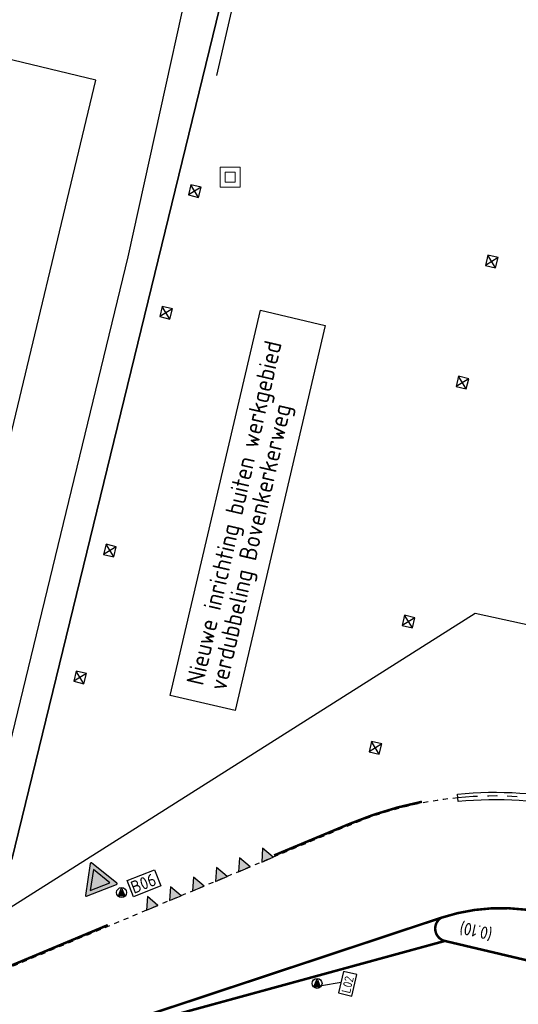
# Model space of a CAD drawing. Header units: metres. Extents: x 116958 to 118326, y 475500 to 477904.
# Tile 809 of 1001: x 117539 to 117559, y 476755 to 476794. Entities that reach past the tile are written whole.
import ezdxf

# ---------------------------------------------------------------- set-up
doc = ezdxf.new("R2010")
doc.units = ezdxf.units.M
doc.header["$LTSCALE"] = 0.2
for name, pattern in [('200-1-1', [10, 5, -5]), ('MATGRENS', [2, 1, -1]), ('VH-TROTTOIRBAND_130-150', [15, 5, -2, 2, -2, 2, -2])]:
    doc.linetypes.add(name, pattern=pattern)
doc.layers.get('0').update_dxf_attribs({"color": 6})
for name, color, linetype in [('B-WE-GR-GROENVOORZIENING-GV', 252, 'Continuous'), ('B-WE-IE-MEUBILAIR_WEGMEUBILAIR_VERKEERSBORD-G', 252, 'Continuous'), ('B-WE-IE-MEUBILAIR_WEGMEUBILAIR_VERKEERSBORD-PAAL', 252, 'Continuous'), ('B-WE-OG-BEBOUWING-GV', 252, 'Continuous'), ('B-WE-RI-HWA_KOLK_STRAATKOLK-G', 252, 'Continuous'), ('N-WE-IE-MEUBILAIR_WEGMEUBILAIR_VERKEERSBORD-G', 7, 'Continuous'), ('N-WE-IE-MEUBILAIR_WEGMEUBILAIR_VERKEERSBORD-PAAL', 2, 'Continuous'), ('N-WE-VH-AFBREEKLIJN-G', 4, 'Continuous'), ('N-WE-VH-GOOT_TEGEL-150', 251, 'Continuous'), ('N-WE-VH-KANTOPSLUITING_ACHTERKANTBAND-G', 251, 'Continuous'), ('N-WE-VH-KANTOPSLUITING_TROTTOIRBAND_130 150-G', 251, 'VH-TROTTOIRBAND_130-150'), ('N-WE-VH-MATERIAALGRENS-G', 251, 'MATGRENS'), ('N-WE-VW-MARKERING_DWARS_DRIEHOEK_5050-S', 1, 'Continuous'), ('N-WE-VW-MARKERING_LANGS_STREEP_100_100_010-G', 1, '200-1-1'), ('N-WE-VW-MARKERING_LANGS_STREEP_GETROKKEN_010-G', 1, 'Continuous'), ('N-WE-VW-MARKERING_TEKST-G', 7, 'Continuous'), ('to-xx-bibcontour', 7, 'Continuous'), ('to-xx-bibkleur', 7, 'Continuous'), ('X-XX-WERKGRENS-G', 4, 'WERKGRENS')]:
    doc.layers.add(name, color=color, linetype=linetype)
doc.layers.add('B-WE-RI-RIOOLPUT', color=31, linetype='Continuous', lineweight=0)
doc.styles.get("Standard").update_dxf_attribs({"font": 'isocp.shx'})
doc.linetypes.add('WERKGRENS', pattern='A,5,-2,[100,standaard.shx,S=1,R=0,X=0,Y=0],-2', length=9)

# ---------------------------------------------------------------- blocks, each defined once
blk = doc.blocks.new('Pbrd')
for points in [[(-400, -400), (400, -400), (400, 400), (-400, 400)], [(-200, -200), (200, -200), (200, 200), (-200, 200)]]:
    blk.add_lwpolyline(points, close=True)
blk = doc.blocks.new('Kvstr')
for p, q in [((0, 0), (420, -420)), ((0, -420), (420, 0))]:
    blk.add_line(p, q)
at = {"flags": 128}
blk.add_lwpolyline([(0, -420), (420, -420), (420, 0), (0, 0)], close=True, dxfattribs=at)
blk = doc.blocks.new('Vb')
blk.add_lwpolyline([(125, -138), (-127, -138), (0, 185), (114, -100), (-71, -100), (0, 100), (56, -60), (-13, -60), (0, -20), (1, 30)])
blk.add_circle((0, 0), 200)
blk = doc.blocks.new('Haaitnd')
blk.add_lwpolyline([(500, 0), (0, 0), (250, -500), (500, 0)])
blk.add_solid([(0, 0), (500, 0), (250, -500)])
blk = doc.blocks.new('B06')
at = {"layer": 'to-xx-bibkleur'}
h = blk.add_hatch(color=10, dxfattribs=at)
h.paths.add_polyline_path([(0.211, 0.511), (-0.211, 0.511), (0, 0.145)], flags=16)
edge = h.paths.add_edge_path()
edge.add_line((-0.337, 0.569), (-0.013, 0.007))
edge.add_arc((0, 0.015), 0.015, 210, 330)
edge.add_line((0.013, 0.007), (0.337, 0.569))
edge.add_arc((0.324, 0.576), 0.015, 330, 450)
edge.add_line((0.324, 0.591), (-0.324, 0.591))
edge.add_arc((-0.324, 0.576), 0.015, 90, 210)
blk.add_hatch(color=255, dxfattribs=at).paths.add_polyline_path([(0.211, 0.511), (-0.211, 0.511), (0, 0.145)])
at = {"layer": 'to-xx-bibcontour', "color": 7, "flags": 128}
blk.add_lwpolyline([(-0.337, 0.569), (-0.013, 0.007, 0.57735), (0.013, 0.007), (0.337, 0.569, 0.57735), (0.324, 0.591), (-0.324, 0.591, 0.57735)], format="xyb", close=True, dxfattribs=at)
blk.add_lwpolyline([(0.211, 0.511), (-0.211, 0.511), (0, 0.145)], close=True, dxfattribs=at)
at = {"layer": 'to-xx-bibkleur', "color": 10, "flags": 128}
blk.add_lwpolyline([(-0.337, 0.569), (-0.013, 0.007, 0.57735), (0.013, 0.007), (0.337, 0.569, 0.57735), (0.324, 0.591), (-0.324, 0.591, 0.57735)], format="xyb", close=True, dxfattribs=at)
blk.add_lwpolyline([(0.211, 0.511), (-0.211, 0.511), (0, 0.145)], close=True, dxfattribs=at)

msp = doc.modelspace()

# ---------------------------------------------------------------- linework, layer by layer
at = {"layer": 'B-WE-GR-GROENVOORZIENING-GV', "flags": 128}
for points in [[(117530.338, 476764.024), (117530.538, 476765.176), (117537.842, 476761.844), (117543.349, 476784.488), (117547.014, 476801.106), (117536.229, 476806.081), (117518.967, 476813.9), (117516.073, 476815.235), (117505.216, 476820.303)], [(117538.703, 476760.396), (117548.784, 476801.701)], [(117549.139, 476801.536), (117546.891, 476791.746)]]:
    msp.add_lwpolyline(points, dxfattribs=at)
at = {"layer": 'B-WE-IE-MEUBILAIR_WEGMEUBILAIR_VERKEERSBORD-G'}
msp.add_lwpolyline([(117552.296, 476754.935), (117552.497, 476755.789), (117551.974, 476755.912), (117551.773, 476755.058)], close=True, dxfattribs=at)
at = {"layer": 'B-WE-IE-MEUBILAIR_WEGMEUBILAIR_VERKEERSBORD-G', "flags": 128}
msp.add_lwpolyline([(117551.092, 476755.355), (117551.873, 476755.485)], dxfattribs=at)
at = {"layer": 'B-WE-OG-BEBOUWING-GV', "flags": 128}
for points in [[(117548.784, 476801.701), (117538.703, 476760.396)], [(117530.485, 476784.725), (117533.67, 476783.96), (117532.299, 476778.376), (117532.367, 476778.359), (117532.131, 476777.398), (117532.734, 476776.416), (117534.881, 476775.889), (117534.864, 476775.821), (117538.087, 476775.03), (117542.061, 476791.558), (117536.179, 476792.972), (117536.815, 476795.617), (117533.384, 476796.448), (117532.68, 476793.945)]]:
    msp.add_lwpolyline(points, dxfattribs=at)
at = {"layer": 'N-WE-IE-MEUBILAIR_WEGMEUBILAIR_VERKEERSBORD-G'}
msp.add_lwpolyline([(117543.31, 476759.551), (117544.402, 476759.984), (117544.658, 476759.339), (117543.566, 476758.905)], close=True, dxfattribs=at)
at = {"layer": 'N-WE-VH-AFBREEKLIJN-G'}
msp.add_lwpolyline([(117545.039, 476766.955), (117548.642, 476782.358), (117551.234, 476781.752), (117547.631, 476766.349)], close=True, dxfattribs=at)
at = {"layer": 'N-WE-VH-GOOT_TEGEL-150', "flags": 128}
msp.add_lwpolyline([(117584.059, 476757.05), (117561.425, 476762.384, 0.082716), (117556.557, 476762.708), (117556.543, 476762.86)], format="xyb", dxfattribs=at)
at = {"layer": 'N-WE-VH-KANTOPSLUITING_ACHTERKANTBAND-G', "flags": 128}
msp.add_lwpolyline([(117556.542, 476762.86), (117556.527, 476763.009, -0.082716), (117561.495, 476762.679), (117582.746, 476757.671)], format="xyb", dxfattribs=at)
at = {"layer": 'N-WE-VH-KANTOPSLUITING_TROTTOIRBAND_130 150-G', "flags": 128}
msp.add_lwpolyline([(117583.685, 476757.296), (117561.46, 476762.533, 0.082716), (117556.542, 476762.86)], format="xyb", dxfattribs=at)
at = {"layer": 'N-WE-VH-MATERIAALGRENS-G', "flags": 128}
for points in [[(117556.542, 476762.86, 0.074536), (117552.23, 476761.771), (117544.084, 476758.362)], [(117544.084, 476758.362), (117537.704, 476755.693, -0.129676), (117534.672, 476755.271), (117529.728, 476755.865)]]:
    msp.add_lwpolyline(points, format="xyb", dxfattribs=at)
at = {"layer": 'N-WE-VW-MARKERING_LANGS_STREEP_100_100_010-G', "const_width": 0.1, "flags": 128}
for points in [[(117555.109, 476762.702, 0.049759), (117552.211, 476761.817), (117549.191, 476760.556)], [(117542.538, 476757.77), (117537.993, 476755.868, -0.111241), (117535.361, 476755.278, -0.123077)]]:
    msp.add_lwpolyline(points, format="xyb", dxfattribs=at)
for points in [[(117539.47, 476752.629), (117555.873, 476758.062)], [(117556.025, 476757.136), (117539.149, 476752.524)]]:
    msp.add_lwpolyline(points, dxfattribs=at)
at = {"layer": 'N-WE-VW-MARKERING_LANGS_STREEP_GETROKKEN_010-G', "const_width": 0.1, "flags": 128}
msp.add_lwpolyline([(117563.904, 476755.279), (117556.025, 476757.136, -0.656165), (117555.873, 476758.062, -0.135399), (117559.937, 476758.268), (117564.458, 476757.203)], format="xyb", dxfattribs=at)
at = {"layer": 'X-XX-WERKGRENS-G', "flags": 128}
msp.add_lwpolyline([(117645.966, 476862.608), (117634.975, 476865.215), (117637.549, 476876.062), (117633.091, 476878.039), (117638.284, 476901.007, 0.007003), (117641.226, 476914.924), (117644.773, 476932.942, -0.009477), (117648.775, 476951.419), (117682.14, 477092.483), (117684.939, 477091.821), (117690.015, 477113.189), (117687.195, 477113.856), (117696.076, 477151.406), (117682.569, 477154.508), (117677.871, 477156.523), (117675.919, 477151.954), (117677.602, 477151.204), (117617.875, 476891.201, -0.141031), (117612.051, 476885.173), (117608.886, 476872.162), (117616.633, 476870.35), (117594.455, 476775.581), (117591.666, 476762.626), (117557.231, 476770.236), (117535.942, 476756.762), (117522.825, 476758.076), (117522.122, 476749.735), (117520.3, 476747.178), (117535.038, 476744.547), (117534.966, 476740.512), (117573.086, 476730.733), (117571.947, 476714.535), (117565.215, 476668.074), (117554.446, 476619.405), (117549.004, 476617.336), (117546.955, 476605.911), (117551.028, 476605.181), (117550.381, 476598.052), (117540.244, 476553.057), (117535.446, 476554.002), (117533.471, 476545.052), (117547.576, 476541.939), (117533.456, 476476.213), (117526.697, 476477.744), (117522.557, 476461.911), (117516.78, 476459.483), (117507.879, 476463.515), (117505.893, 476459.239), (117469.651, 476476.107), (117445.515, 476423.418), (117445.969, 476417.986), (117435.042, 476418.679), (117428.138, 476420.77), (117425.4, 476412.334), (117423.691, 476405.197), (117410.801, 476410.43), (117409.707, 476407.766), (117426.749, 476399.88), (117460.942, 476387.067), (117495.102, 476379.225), (117493.473, 476372.266), (117476.762, 476376.217), (117474.371, 476365.471), (117490.826, 476361.761), (117489.011, 476354.226), (117492.171, 476353.519), (117480.28, 476305.319), (117481.559, 476284.029), (117447.927, 476135.022), (117473.064, 476129.348), (117488.546, 476194.332), (117500.593, 476245.915), (117521.692, 476335.956), (117536.075, 476396.456), (117539.34, 476409.195), (117544.629, 476407.966), (117544.761, 476408.532), (117545.639, 476412.323), (117546.285, 476414.538), (117547.002, 476416.759), (117547.783, 476418.957), (117548.626, 476421.133), (117549.535, 476423.292), (117550.414, 476425.27), (117552.646, 476424.738), (117556.736, 476433.563), (117554.56, 476434.571), (117556.966, 476439.647), (117557.923, 476441.832), (117558.828, 476444.033), (117559.893, 476446.798), (117553.617, 476449.004), (117553.613, 476449.012, 0.021466), (117555.402, 476455.195), (117565.967, 476498.595), (117570.396, 476517.672), (117575.056, 476516.78), (117577.827, 476530.802), (117583.117, 476555.018), (117595.731, 476619.079), (117602.418, 476639.656), (117617.479, 476703.965), (117625.5, 476736.7), (117655.241, 476731.488), (117659.402, 476732.956), (117666.831, 476731.123), (117669.317, 476741.762), (117666.401, 476742.399, -0.426224), (117663.39, 476747.393), (117663.437, 476747.595), (117644.312, 476752.004, -0.159878), (117642.178, 476753.295), (117640.415, 476755.345, 0.159971), (117634.861, 476758.701), (117632.898, 476759.153), (117633.552, 476762.081), (117631.458, 476762.563), (117637.173, 476786.581), (117628.152, 476788.606), (117645.966, 476862.608)], format="xyb", dxfattribs=at)

# ---------------------------------------------------------------- block references
at = {"layer": 'B-WE-IE-MEUBILAIR_WEGMEUBILAIR_VERKEERSBORD-PAAL', "xscale": 0.001, "yscale": 0.001, "zscale": 0.001}
msp.add_blockref('Vb', (117550.911, 476755.441), dxfattribs=at)
at = {"layer": 'B-WE-RI-HWA_KOLK_STRAATKOLK-G', "xscale": 0.001, "yscale": 0.001, "zscale": 0.001, "rotation": 166.6618517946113}
for p in [(117546.172, 476786.868), (117558.056, 476784.05), (117545.026, 476782.002), (117556.882, 476779.21), (117542.78, 476772.49), (117554.728, 476769.654), (117541.584, 476767.423), (117553.402, 476764.607)]:
    msp.add_blockref('Kvstr', p, dxfattribs=at)
at = {"layer": 'B-WE-RI-RIOOLPUT', "xscale": 0.001, "yscale": 0.001, "zscale": 0.001}
msp.add_blockref('Pbrd', (117547.436, 476787.671), dxfattribs=at)
at = {"layer": 'N-WE-IE-MEUBILAIR_WEGMEUBILAIR_VERKEERSBORD-G', "xscale": 2, "yscale": 2, "zscale": 2, "rotation": 201.5136296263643}
msp.add_blockref('B06', (117541.855, 476760.26), dxfattribs=at)
at = {"layer": 'N-WE-IE-MEUBILAIR_WEGMEUBILAIR_VERKEERSBORD-PAAL', "xscale": 0.001, "yscale": 0.001, "zscale": 0.001}
msp.add_blockref('Vb', (117543.09, 476759.072), dxfattribs=at)
at = {"layer": 'N-WE-VW-MARKERING_DWARS_DRIEHOEK_5050-S', "xscale": 0.001, "yscale": 0.001, "zscale": 0.001, "rotation": 202.7045068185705}
for p in [(117549.157, 476760.485), (117548.235, 476760.099), (117547.312, 476759.713), (117546.39, 476759.327), (117545.467, 476758.941), (117544.545, 476758.555)]:
    msp.add_blockref('Haaitnd', p, dxfattribs=at)

# ---------------------------------------------------------------- texts
at = {"layer": 'B-WE-IE-MEUBILAIR_WEGMEUBILAIR_VERKEERSBORD-G'}
msp.add_text('L02', height=0.36, rotation=76.7494, dxfattribs=at).set_placement((117552.232, 476755.018))
at = {"layer": 'N-WE-IE-MEUBILAIR_WEGMEUBILAIR_VERKEERSBORD-G'}
msp.add_text('B06', height=0.5, rotation=21.6036, dxfattribs=at).set_placement((117543.582, 476759.016))
at = {"layer": 'N-WE-VH-AFBREEKLIJN-G', "color": 3, "insert": (117546.567, 476767.267), "char_height": 0.7, "attachment_point": 4, "rotation": 77.0612, "line_spacing_factor": 0.8}
msp.add_mtext('Nieuwe inrichting buiten werkgebied\\Pverdubbeling Bovenkerkerweg', dxfattribs=at)
at = {"layer": 'N-WE-VW-MARKERING_TEKST-G'}
msp.add_text('(0.10)', height=0.5, rotation=167.54, dxfattribs=at).set_placement((117557.962, 476757.642))

doc.saveas('drawing.dxf')
